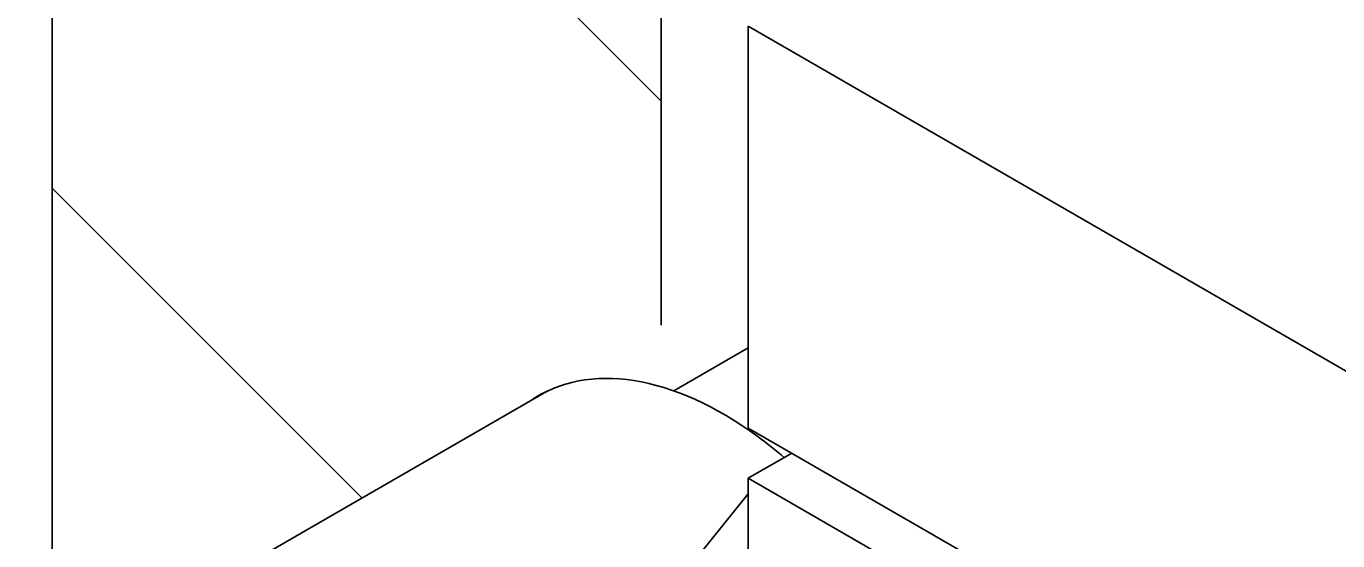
# Model space of a CAD drawing. Extents: x 99862 to 103151, y 100000 to 105076.
# Drawn here: x 100856.89 to 100883.53, y 104503.3 to 104513.76 of the extents above; entities that cross this region are included whole.
import ezdxf

# ---------------------------------------------------------------- set-up
doc = ezdxf.new("R2010")
doc.units = 0
for name, color, linetype in [('Level 11', 7, 'Continuous'), ('Level 2', 7, 'Continuous'), ('Level 5', 7, 'Continuous'), ('Level 9', 7, 'Continuous')]:
    doc.layers.add(name, color=color, linetype=linetype)

msp = doc.modelspace()

# ---------------------------------------------------------------- linework, layer by layer
at = {"layer": 'Level 11'}
for p, q in [((100872.437, 104505.084), (100871.553, 104504.574)), ((100871.553, 104504.574), (100871.553, 104500.491)), ((100883.043, 104497.94), (100871.553, 104504.574))]:
    msp.add_line(p, q, dxfattribs=at)
at = {"layer": 'Level 2'}
for p, q in [((100857.411, 104500.539), (100857.411, 104538.254)), ((100869.785, 104507.684), (100869.785, 104519.116)), ((100864.591, 104517.43), (100869.785, 104512.236)), ((100871.553, 104513.759), (100871.553, 104505.594)), ((100871.553, 104513.759), (100899.837, 104497.429)), ((100857.411, 104510.469), (100863.706, 104504.174)), ((100871.553, 104505.594), (100883.043, 104498.96))]:
    msp.add_line(p, q, dxfattribs=at)
at = {"layer": 'Level 5'}
msp.add_line((100869.48, 104501.683), (100871.553, 104504.261), dxfattribs=at)
at = {"layer": 'Level 9'}
for p, q in [((100871.553, 104507.224), (100870.04, 104506.351)), ((100867.466, 104506.345), (100856.886, 104500.236))]:
    msp.add_line(p, q, dxfattribs=at)
for start_param, end_param in [(5.364611, 6.328322), (5.261595, 5.364611)]:
    msp.add_ellipse((100871.043, 104499.758), major_axis=(-3.75, 6.495), ratio=0.57735, start_param=start_param, end_param=end_param, dxfattribs=at)

doc.saveas('drawing.dxf')
